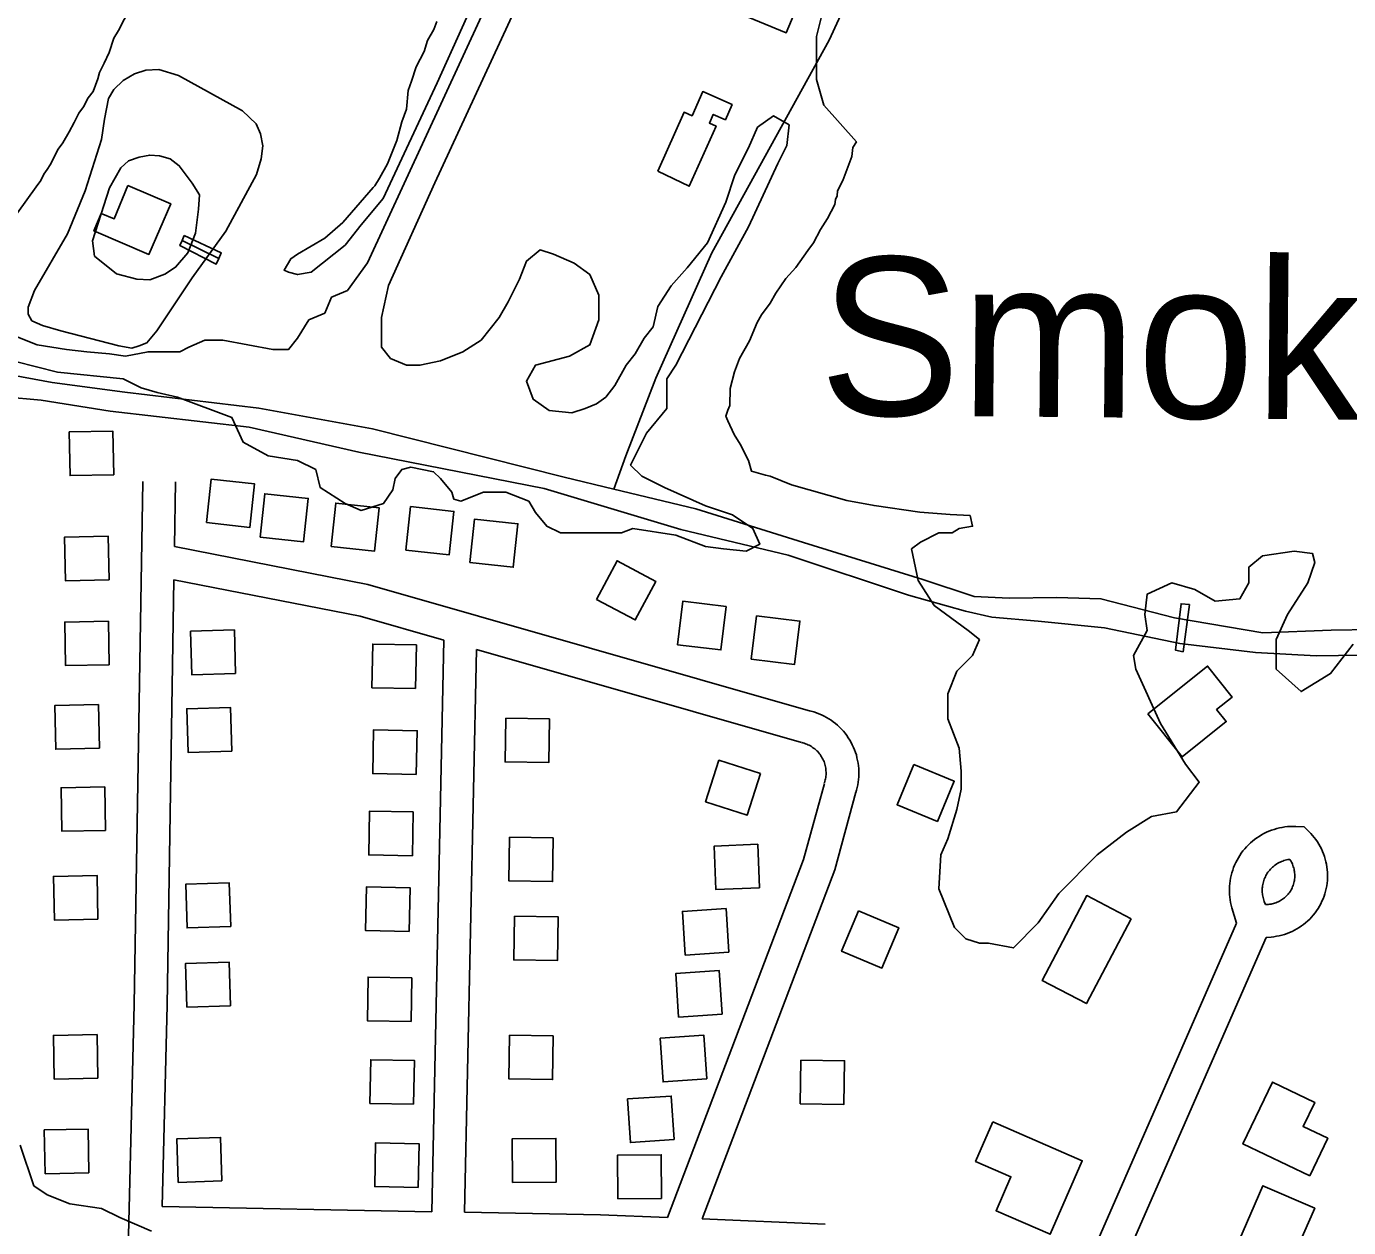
# Model space of a CAD drawing. Extents: x 3361039 to 3398939, y 576572 to 602007.
# Drawn here: x 3382459 to 3383670, y 582515 to 583615 of the extents above; entities that cross this region are included whole.
import ezdxf

# ---------------------------------------------------------------- set-up
doc = ezdxf.new("R2010")
doc.units = 0
for name, color, linetype in [('V-BLDG-OTLN', 7, 'Continuous'), ('V-BRDG-OTLN', 7, 'Continuous'), ('V-ROAD-CNTR', 7, 'Continuous'), ('V-SITE-VEGE', 7, 'Continuous'), ('V-TOPO-GNAM-IDEN', 7, 'Continuous'), ('V-TOPO-SHOR', 7, 'Continuous')]:
    doc.layers.add(name, color=color, linetype=linetype)

msp = doc.modelspace()

# ---------------------------------------------------------------- linework, layer by layer
at = {"layer": 'V-BLDG-OTLN'}
for points in [[(3383131.7, 583742.2), (3383188, 583717.7), (3383166.3, 583667.6), (3383177.2, 583663.3), (3383154.9, 583609.4), (3383106, 583629.6), (3383128.2, 583682.9), (3383121.2, 583685.9), (3383129.4, 583705), (3383118.2, 583709.8)], [(3383037.3, 583482.6), (3383061.3, 583536.6), (3383068.6, 583533.4), (3383078.4, 583555.5), (3383105.3, 583543.6), (3383099.2, 583529.8), (3383088, 583534.7), (3383084.5, 583526.8), (3383090.6, 583524), (3383066, 583468.9)], [(3382551.9, 583469.7), (3382591.3, 583452.8), (3382571.3, 583406.4), (3382520.9, 583428), (3382527.7, 583443.9), (3382539.4, 583438.9)], [(3382539.1, 583204.7), (3382538.3, 583244.6), (3382498.3, 583243.9), (3382499.1, 583203.9)], [(3382624, 583160.9), (3382663.7, 583156.5), (3382668.1, 583196.3), (3382628.3, 583200.7)], [(3382673, 583147.5), (3382712.8, 583143.2), (3382717.1, 583183), (3382677.3, 583187.3)], [(3382738, 583139), (3382777.8, 583134.6), (3382782.1, 583174.4), (3382742.4, 583178.7)], [(3382806.5, 583135.7), (3382846.3, 583131.4), (3382850.6, 583171.1), (3382810.8, 583175.5)], [(3382865.1, 583124.3), (3382904.9, 583120), (3382909.2, 583159.8), (3382869.4, 583164.1)], [(3382534.8, 583108.5), (3382534, 583148.4), (3382494, 583147.7), (3382494.8, 583107.7)], [(3382981.2, 583090.5), (3383016.5, 583071.8), (3383035.3, 583107.1), (3383000, 583125.9)], [(3383055.3, 583049.1), (3383095, 583044.3), (3383099.8, 583084), (3383060.1, 583088.8)], [(3383122.8, 583035.8), (3383162.5, 583031), (3383167.3, 583070.7), (3383127.6, 583075.5)], [(3382535, 583030.6), (3382534.2, 583070.6), (3382494.2, 583069.8), (3382495, 583029.9)], [(3382650.7, 583022.6), (3382649.5, 583062.6), (3382609.5, 583061.4), (3382610.7, 583021.4)], [(3382815.5, 583008.9), (3382816.2, 583048.9), (3382776.2, 583049.7), (3382775.5, 583009.7)], [(3383485.9, 582985.8), (3383540.6, 583029.5), (3383563.2, 583001.1), (3383548.9, 582989.7), (3383557.7, 582978.7), (3383517.3, 582946.5)], [(3382525.9, 582954.2), (3382525.1, 582994.2), (3382485.1, 582993.4), (3382485.9, 582953.4)], [(3382647.1, 582951.6), (3382645.9, 582991.6), (3382605.9, 582990.4), (3382607.1, 582950.4)], [(3382898, 582981.8), (3382897.4, 582941.8), (3382937.4, 582941.2), (3382938, 582981.2)], [(3382816.1, 582930.3), (3382816.9, 582970.3), (3382776.9, 582971), (3382776.2, 582931)], [(3383131.3, 582931.1), (3383093.2, 582943.3), (3383081, 582905.2), (3383119.1, 582893)], [(3383271.7, 582939.5), (3383256.3, 582902.6), (3383293.2, 582887.2), (3383308.6, 582924.1)], [(3382531.6, 582879), (3382530.8, 582918.9), (3382490.8, 582918.1), (3382491.6, 582878.2)], [(3382812.5, 582855.9), (3382813.2, 582895.9), (3382773.2, 582896.6), (3382772.5, 582856.6)], [(3382901.4, 582872.8), (3382900.9, 582832.8), (3382940.9, 582832.2), (3382941.4, 582872.2)], [(3383130.4, 582826.3), (3383128.8, 582866.3), (3383088.9, 582864.7), (3383090.4, 582824.8)], [(3382524.6, 582797.7), (3382523.9, 582837.7), (3382483.9, 582836.9), (3382484.7, 582796.9)], [(3382646.2, 582790.9), (3382644.9, 582830.9), (3382605, 582829.7), (3382606.2, 582789.7)], [(3382809.7, 582786.5), (3382810.4, 582826.5), (3382770.4, 582827.3), (3382769.7, 582787.3)], [(3383470.5, 582798.1), (3383429.7, 582720.4), (3383389.1, 582741.7), (3383429.9, 582819.4)], [(3383102.3, 582767.5), (3383099.7, 582807.4), (3383059.8, 582804.8), (3383062.4, 582764.8)], [(3383220.9, 582805.3), (3383205.5, 582768.4), (3383242.4, 582753), (3383257.8, 582789.9)], [(3382905.9, 582800.4), (3382905.3, 582760.4), (3382945.3, 582759.9), (3382945.9, 582799.9)], [(3382646, 582718.4), (3382644.7, 582758.4), (3382604.8, 582757.2), (3382606, 582717.2)], [(3382811.3, 582704), (3382812, 582744), (3382772, 582744.7), (3382771.3, 582704.7)], [(3383096.2, 582710.8), (3383093.5, 582750.7), (3383053.6, 582748), (3383056.3, 582708.1)], [(3382524.5, 582652.1), (3382523.8, 582692.1), (3382483.8, 582691.3), (3382484.6, 582651.3)], [(3382901.4, 582691.4), (3382900.9, 582651.4), (3382940.9, 582650.8), (3382941.4, 582690.8)], [(3383082.1, 582651.5), (3383079.4, 582691.4), (3383039.5, 582688.7), (3383042.1, 582648.8)], [(3382813.6, 582628.4), (3382814.4, 582668.4), (3382774.4, 582669.1), (3382773.6, 582629.1)], [(3383168.2, 582668.7), (3383167.6, 582628.7), (3383207.6, 582628.1), (3383208.2, 582668.1)], [(3383634.1, 582562.6), (3383573, 582592), (3383600.1, 582648.5), (3383638.7, 582630), (3383628.1, 582607.9), (3383650.6, 582597.1)], [(3383052.1, 582595.9), (3383049.5, 582635.8), (3383009.6, 582633.2), (3383012.2, 582593.2)], [(3383344.1, 582612.3), (3383425.9, 582576.6), (3383396.5, 582509.2), (3383346.9, 582530.8), (3383360.5, 582561.9), (3383328.2, 582576)], [(3382516.3, 582565.5), (3382515.5, 582605.5), (3382475.5, 582604.7), (3382476.3, 582564.7)], [(3382638.1, 582558), (3382636.9, 582597.9), (3382596.9, 582596.7), (3382598.1, 582556.7)], [(3382817.9, 582552.1), (3382818.7, 582592.1), (3382778.7, 582592.9), (3382778, 582552.9)], [(3382904.3, 582556.7), (3382944.3, 582557), (3382944, 582597), (3382904, 582596.7)], [(3383000.6, 582541.8), (3383040.6, 582542.1), (3383040.4, 582582.1), (3383000.4, 582581.8)], [(3383630.2, 582457.4), (3383562.2, 582486.7), (3383591.1, 582553.6), (3383638.7, 582533.1), (3383624, 582499.2), (3383644.4, 582490.4)]]:
    msp.add_lwpolyline(points, close=True, dxfattribs=at)
at = {"layer": 'V-BRDG-OTLN'}
msp.add_line((3382601.7, 583419.2), (3382635.2, 583402.7), dxfattribs=at)
for points in [[(3382603.6, 583423.9), (3382637.5, 583407.9), (3382635.2, 583402.7), (3382632.9, 583397.6), (3382599.6, 583414.5), (3382601.7, 583419.2)], [(3383524, 583085.8), (3383518.2, 583042.7), (3383511.2, 583044.2), (3383516.4, 583086.6)]]:
    msp.add_lwpolyline(points, close=True, dxfattribs=at)
at = {"layer": 'V-ROAD-CNTR'}
for points in [[(3382540.5, 582010.3), (3382557.9, 582719.7), (3382565.6, 583198.6)], [(3382594.7, 583139.1), (3382595.6, 583198.1)], [(3383176.9, 582988.3), (3382771.7, 583104.3), (3382594.7, 583139.1)], [(3382583.4, 582534.7), (3382587.9, 582719.1), (3382594.2, 583108.6)], [(3382841.2, 583053.2), (3382764.7, 583075.1), (3382594.2, 583108.6)], [(3382830.2, 582529.9), (3382841.2, 583053.2)], [(3382860.2, 582529.4), (3382871.1, 583044.7)], [(3383168.7, 582959.5), (3382871.1, 583044.7)], [(3383218.5, 582913.8), (3383219.1, 582915.9), (3383219.8, 582918.3), (3383220.3, 582920.8), (3383220.7, 582923.2), (3383221, 582925.7), (3383221.2, 582928.2), (3383221.3, 582930.7), (3383221.3, 582933.2), (3383221.2, 582935.8), (3383220.9, 582938.2), (3383220.6, 582940.7), (3383220.2, 582943.2), (3383219.6, 582945.6), (3383219, 582948.1), (3383218.2, 582950.5), (3383217.4, 582952.8), (3383216.4, 582955.1), (3383215.3, 582957.4), (3383214.2, 582959.6), (3383212.9, 582961.8), (3383211.6, 582963.9), (3383210.2, 582966), (3383208.7, 582968), (3383207.1, 582969.9), (3383205.4, 582971.8), (3383203.6, 582973.6), (3383201.8, 582975.3), (3383199.9, 582976.9), (3383197.9, 582978.4), (3383195.9, 582979.9), (3383193.8, 582981.3), (3383191.6, 582982.5), (3383189.4, 582983.7), (3383187.1, 582984.8), (3383184.8, 582985.8), (3383182.5, 582986.7), (3383180.1, 582987.5), (3383177.7, 582988.2), (3383176.4, 582988.5)], [(3383189.8, 582922.5), (3383190.2, 582924), (3383190.6, 582925.2), (3383190.8, 582926.4), (3383191, 582927.6), (3383191.2, 582928.8), (3383191.3, 582930), (3383191.3, 582931.2), (3383191.3, 582932.4), (3383191.2, 582933.7), (3383191.1, 582934.9), (3383191, 582936.1), (3383190.7, 582937.3), (3383190.5, 582938.5), (3383190.2, 582939.6), (3383189.8, 582940.8), (3383189.4, 582942), (3383188.9, 582943.1), (3383188.4, 582944.2), (3383187.8, 582945.3), (3383187.2, 582946.3), (3383186.6, 582947.4), (3383185.9, 582948.4), (3383185.2, 582949.3), (3383184.4, 582950.3), (3383183.6, 582951.2), (3383182.7, 582952), (3383181.8, 582952.9), (3383180.9, 582953.7), (3383179.9, 582954.4), (3383178.9, 582955.1), (3383177.9, 582955.8), (3383176.9, 582956.4), (3383175.8, 582957), (3383174.7, 582957.5), (3383173.6, 582958), (3383172.4, 582958.4), (3383171.3, 582958.8), (3383170, 582959.2), (3383169.2, 582959.4)], [(3383046.1, 582524.5), (3383170.6, 582852.3), (3383189.7, 582922.1)], [(3383077.7, 582523.2), (3383199.2, 582843), (3383218.6, 582914.2)], [(3383628.9, 582882.2), (3383621.3, 582882.7), (3383618.7, 582882.7), (3383616.2, 582882.6), (3383613.7, 582882.5), (3383611.2, 582882.2), (3383608.8, 582881.8), (3383606.3, 582881.3), (3383603.9, 582880.7), (3383601.5, 582880), (3383599.1, 582879.2), (3383596.7, 582878.3), (3383594.4, 582877.3), (3383592.2, 582876.1), (3383590, 582874.9), (3383587.8, 582873.6), (3383585.8, 582872.3), (3383583.7, 582870.8), (3383581.8, 582869.2), (3383579.9, 582867.6), (3383578, 582865.9), (3383576.3, 582864.1), (3383574.6, 582862.2), (3383573, 582860.2), (3383571.5, 582858.2), (3383570.1, 582856.2), (3383568.8, 582854), (3383567.6, 582851.8), (3383566.4, 582849.6), (3383565.4, 582847.3), (3383564.4, 582845), (3383563.6, 582842.6), (3383562.9, 582840.2), (3383562.2, 582837.8), (3383561.7, 582835.4), (3383561.3, 582832.9), (3383561, 582830.4), (3383560.7, 582827.9), (3383560.6, 582825.4), (3383560.6, 582822.9), (3383560.7, 582820.4), (3383561, 582817.9), (3383561.3, 582815.4), (3383561.7, 582812.9), (3383562.3, 582810.5), (3383562.9, 582808), (3383567.2, 582794.1)], [(3383594.3, 582781.1), (3383598.9, 582781.4), (3383601.4, 582781.7), (3383603.8, 582782.1), (3383606.2, 582782.5), (3383608.6, 582783.1), (3383611, 582783.8), (3383613.4, 582784.6), (3383615.7, 582785.5), (3383618, 582786.5), (3383620.2, 582787.6), (3383622.3, 582788.8), (3383624.5, 582790.1), (3383626.5, 582791.5), (3383628.5, 582792.9), (3383630.4, 582794.5), (3383632.3, 582796.1), (3383634.1, 582797.9), (3383635.8, 582799.6), (3383637.4, 582801.5), (3383639, 582803.5), (3383640.4, 582805.5), (3383641.8, 582807.5), (3383643.1, 582809.7), (3383644.3, 582811.8), (3383645.3, 582814.1), (3383646.3, 582816.3), (3383647.2, 582818.7), (3383648, 582821), (3383648.7, 582823.4), (3383649.2, 582825.8), (3383649.7, 582828.2), (3383650.1, 582830.7), (3383650.3, 582833.2), (3383650.4, 582835.6), (3383650.5, 582838.1), (3383650.4, 582840.6), (3383650.2, 582843.1), (3383649.9, 582845.5), (3383649.5, 582848), (3383649, 582850.4), (3383648.4, 582852.8), (3383647.7, 582855.2), (3383646.8, 582857.5), (3383645.9, 582859.8), (3383644.9, 582862.1), (3383643.8, 582864.3), (3383642.5, 582866.4), (3383641.2, 582868.5), (3383639.8, 582870.6), (3383638.3, 582872.5), (3383636.7, 582874.4), (3383635.1, 582876.3), (3383633.4, 582878), (3383628.9, 582882.2)], [(3383615.8, 582852.5), (3383614.1, 582852.3), (3383612.9, 582852), (3383611.7, 582851.7), (3383610.5, 582851.4), (3383609.4, 582851), (3383608.2, 582850.5), (3383607.1, 582850), (3383606, 582849.5), (3383604.9, 582848.9), (3383603.9, 582848.3), (3383602.9, 582847.6), (3383601.9, 582846.9), (3383600.9, 582846.1), (3383600, 582845.3), (3383599.1, 582844.5), (3383598.3, 582843.6), (3383597.5, 582842.7), (3383596.7, 582841.8), (3383595.9, 582840.8), (3383595.3, 582839.8), (3383594.6, 582838.7), (3383594, 582837.7), (3383593.5, 582836.6), (3383593, 582835.5), (3383592.5, 582834.3), (3383592.1, 582833.2), (3383591.7, 582832), (3383591.4, 582830.8), (3383591.2, 582829.6), (3383590.9, 582828.4), (3383590.8, 582827.2), (3383590.7, 582826), (3383590.6, 582824.8), (3383590.6, 582823.6), (3383590.7, 582822.3), (3383590.8, 582821.1), (3383591, 582819.9), (3383591.2, 582818.7), (3383591.4, 582817.5), (3383591.7, 582816.3), (3383592.1, 582815.2), (3383592.5, 582814), (3383593.7, 582811.2)], [(3383593.7, 582811.2), (3383596.4, 582811.3), (3383597.5, 582811.5), (3383598.7, 582811.6), (3383599.8, 582811.9), (3383600.9, 582812.1), (3383602, 582812.4), (3383603.1, 582812.8), (3383604.2, 582813.2), (3383605.3, 582813.7), (3383606.3, 582814.2), (3383607.3, 582814.8), (3383608.3, 582815.4), (3383609.3, 582816), (3383610.2, 582816.7), (3383611.1, 582817.4), (3383612, 582818.2), (3383612.8, 582819), (3383613.6, 582819.8), (3383614.4, 582820.7), (3383615.1, 582821.6), (3383615.8, 582822.6), (3383616.4, 582823.5), (3383617, 582824.5), (3383617.6, 582825.5), (3383618.1, 582826.6), (3383618.5, 582827.7), (3383618.9, 582828.7), (3383619.3, 582829.8), (3383619.6, 582830.9), (3383619.9, 582832.1), (3383620.1, 582833.2), (3383620.3, 582834.4), (3383620.4, 582835.5), (3383620.5, 582836.7), (3383620.5, 582837.8), (3383620.4, 582839), (3383620.3, 582840.1), (3383620.2, 582841.3), (3383620, 582842.4), (3383619.8, 582843.6), (3383619.5, 582844.7), (3383619.1, 582845.8), (3383618.8, 582846.9), (3383618.3, 582848), (3383617.9, 582849), (3383617.3, 582850), (3383616.8, 582851.1), (3383615.8, 582852.5)], [(3383224.3, 582010), (3383362.5, 582326.6), (3383567.2, 582794.1)], [(3383255.2, 582005.9), (3383390, 582314.5), (3383594.3, 582781.1)], [(3382583.4, 582534.7), (3382830.2, 582529.9)], [(3382860.2, 582529.4), (3382984.7, 582527), (3383046.1, 582524.5)], [(3383077.7, 582523.2), (3383190.4, 582518.6)]]:
    msp.add_lwpolyline(points, dxfattribs=at)
at = {"layer": 'V-SITE-VEGE'}
for p, q in [((3382453.4, 582590.9), (3382465.8, 582553.6)), ((3382465.8, 582553.6), (3382478.2, 582545.3)), ((3382478.2, 582545.3), (3382499, 582537)), ((3382499, 582537), (3382528, 582532.8)), ((3382528, 582532.8), (3382544.6, 582524.5)), ((3382544.6, 582524.5), (3382573.7, 582512.1))]:
    msp.add_line(p, q, dxfattribs=at)
for points in [[(3382926.7, 583766.7), (3382835.3, 583563.6), (3382785.8, 583457.7), (3382765.5, 583433.7), (3382751, 583415), (3382719.9, 583390.1), (3382707.4, 583388), (3382699.1, 583390.1), (3382695, 583392.1), (3382701.2, 583402.5), (3382707.4, 583406.7), (3382732.3, 583421.2), (3382748.9, 583435.7), (3382776.5, 583467.8), (3382778, 583469.2), (3382782.3, 583476.4), (3382789.6, 583489.3), (3382798.4, 583510.7), (3382802.8, 583527.9), (3382807.2, 583539.4), (3382808.7, 583556.6), (3382811.7, 583565.2), (3382816.1, 583578.1), (3382823.3, 583592.4), (3382826.3, 583602.4), (3382832.1, 583612.4), (3382835, 583619.6)], [(3382966.7, 583761), (3382833.1, 583472), (3382790.7, 583378.1)], [(3382553.7, 583631.6), (3382543.5, 583611.6), (3382539.2, 583604.4), (3382534.8, 583591.5), (3382530.4, 583581.5), (3382526, 583572.9), (3382524.6, 583567.2), (3382520.2, 583555.7), (3382515.8, 583550), (3382511.5, 583541.5), (3382507.1, 583535.7), (3382502.7, 583527.2), (3382498.4, 583518.6), (3382492.6, 583508.6), (3382488.2, 583502.9), (3382480.9, 583488.5), (3382478, 583484.3), (3382475.1, 583480), (3382472.2, 583474.3), (3382467.9, 583468.5), (3382442.5, 583432.7)], [(3383323.2, 583167.5), (3383304.8, 583168.2), (3383277.2, 583170.3), (3383235.3, 583176.4), (3383210.3, 583181.1), (3383159.5, 583195.6), (3383140.2, 583203.5), (3383135.7, 583204.2), (3383122.9, 583208.1), (3383120.3, 583217.8), (3383112.7, 583232.7), (3383107, 583241.7), (3383101.3, 583254), (3383099.4, 583258.5), (3383101.3, 583263.7), (3383103.3, 583268.2), (3383103.4, 583283.6), (3383107.4, 583299.1), (3383112, 583311.3), (3383121.1, 583327.3), (3383128.3, 583344), (3383132.2, 583351), (3383140, 583361.9), (3383145.2, 583370.9), (3383154.4, 583384.4), (3383163.5, 583394.6), (3383174.5, 583410), (3383179.7, 583417.1), (3383186.2, 583429.2), (3383192.7, 583439.5), (3383199.3, 583452.3), (3383200, 583456.8), (3383201.3, 583460.1), (3383201.9, 583464.6), (3383206.5, 583474.2), (3383215, 583496), (3383215.7, 583504.4), (3383219, 583509.5), (3383189.3, 583543), (3383182.4, 583566.5), (3383182.4, 583605.9), (3383190.7, 583639.1)], [(3382495.9, 583319.5), (3382514.5, 583317.4), (3382535.3, 583315.3), (3382549.8, 583313.3), (3382570.5, 583317.4), (3382599.6, 583317.4), (3382607.9, 583321.6), (3382622.4, 583327.8), (3382639, 583327.8), (3382684.6, 583319.5), (3382699.1, 583319.5), (3382707.4, 583329.9), (3382717.8, 583346.5), (3382732.3, 583352.7), (3382738.5, 583367.2), (3382753.1, 583373.5), (3382771.3, 583398.8), (3382875.8, 583624.5)], [(3382790.7, 583378.1), (3382784.2, 583348.6), (3382784.2, 583321.6), (3382792.5, 583311.2), (3382807, 583305), (3382819.4, 583305), (3382838.1, 583309.1), (3382858.8, 583317.4), (3382875.4, 583327.8), (3382892, 583348.6), (3382900.3, 583363.1), (3382910.7, 583383.8), (3382916.9, 583400.4), (3382929.4, 583410.8), (3382941.8, 583406.7), (3382960.5, 583398.4), (3382975, 583388), (3382983.3, 583369.3), (3382983.3, 583346.5), (3382975, 583323.6), (3382956.3, 583313.3), (3382925.2, 583305), (3382916.9, 583290.4), (3382923.1, 583273.8), (3382937.6, 583263.5), (3382958.4, 583261.4), (3382970.8, 583265.5), (3382981.2, 583269.7), (3382989.5, 583275.9), (3382997.8, 583286.3), (3383008.2, 583305), (3383016.5, 583315.3), (3383024.8, 583329.9), (3383033.1, 583340.3), (3383037.2, 583358.9), (3383049.6, 583377.6), (3383064.2, 583394.2), (3383082.8, 583417.1), (3383099.4, 583454.4), (3383107.7, 583479.3), (3383120.2, 583504.2), (3383128.5, 583522.9), (3383143, 583533.3), (3383157.5, 583525), (3383155.4, 583506.3), (3383147.1, 583489.7), (3383120.2, 583431.6), (3383095.3, 583385.9), (3383053.8, 583305), (3383045.5, 583292.5), (3383045.5, 583265.5), (3383026.8, 583242.7), (3383012.3, 583213.6), (3383022.7, 583203.3), (3383043.4, 583192.9), (3383080.8, 583176.3), (3383105.6, 583168), (3383124.3, 583155.5), (3383130.5, 583141), (3383118.1, 583134.8), (3383097.3, 583136.8), (3383080.8, 583138.9), (3383053.8, 583149.3), (3383014.4, 583155.5), (3383004, 583151.4), (3382948, 583151.4), (3382935.6, 583157.6), (3382925.2, 583170.1), (3382919, 583180.4), (3382898.2, 583188.7), (3382877.5, 583188.7), (3382856.8, 583180.4), (3382850.5, 583182.5), (3382848.5, 583188.7), (3382838.1, 583201.2), (3382831.9, 583207.4), (3382811.1, 583211.6), (3382802.8, 583209.5), (3382796.6, 583201.2), (3382794.5, 583190.8), (3382786.2, 583178.4), (3382765.5, 583172.1), (3382751, 583178.4), (3382728.2, 583192.9), (3382724, 583209.5), (3382707.4, 583217.8), (3382680.5, 583221.9), (3382657.6, 583234.4), (3382647.3, 583257.2), (3382597.5, 583275.9), (3382578.8, 583280.1), (3382564.3, 583284.2), (3382547.7, 583292.5), (3382487.6, 583298.7), (3382429.5, 583313.3)], [(3382448.2, 583332), (3382468.9, 583323.6), (3382495.9, 583319.5)], [(3383673.9, 583049.7), (3383653.2, 583022.7), (3383626.2, 583006.1), (3383603.4, 583026.8), (3383603.4, 583053.8), (3383613.8, 583076.7), (3383632.5, 583105.7), (3383638.7, 583124.4), (3383636.6, 583132.7), (3383620, 583134.8), (3383591, 583130.6), (3383578.5, 583120.2), (3383578.5, 583105.7), (3383570.2, 583091.2), (3383547.4, 583089.1), (3383528.8, 583099.5), (3383508, 583105.7), (3383485.2, 583095.3), (3383483.1, 583076.7), (3383485.2, 583062.1), (3383472.8, 583039.3), (3383474.8, 583026.8), (3383497.6, 582977), (3383520.5, 582939.7), (3383532.9, 582923.1), (3383512.2, 582896.1), (3383489.3, 582891.9), (3383466.5, 582877.4), (3383439.6, 582856.6), (3383404.3, 582821.3), (3383385.6, 582794.4), (3383362.8, 582771.5), (3383340, 582775.7), (3383331.7, 582775.7), (3383319.3, 582779.8), (3383308.9, 582790.2), (3383294.4, 582825.5), (3383296.5, 582856.6), (3383302.7, 582871.2), (3383311, 582898.1), (3383315.1, 582916.8), (3383315.1, 582933.4), (3383313.1, 582954.2), (3383302.7, 582981.2), (3383302.7, 583004), (3383311, 583024.8), (3383325.5, 583039.3), (3383331.7, 583053.8), (3383321.3, 583062.1), (3383290.2, 583085), (3383275.7, 583107.8), (3383269.5, 583136.8), (3383277.8, 583143.1), (3383294.4, 583151.4), (3383306.8, 583151.4), (3383313, 583155.5), (3383325.5, 583157.6), (3383323.2, 583167.5)]]:
    msp.add_lwpolyline(points, dxfattribs=at)
at = {"layer": 'V-TOPO-SHOR'}
for points in [[(3383258.2, 583787.1), (3383248.8, 583741.8), (3383243.7, 583717.4), (3383238, 583698.6), (3383194.1, 583602.6), (3383086.6, 583407.9), (3383035.5, 583293), (3383007.8, 583222), (3382997.1, 583191.5)], [(3382610.9, 583384.9), (3382578.6, 583336.5), (3382569.5, 583325.5), (3382562.5, 583322.8), (3382555.6, 583320.7), (3382543.8, 583322.9), (3382490.5, 583336.5), (3382473.9, 583341.4), (3382464.2, 583345.7), (3382460.8, 583351.9), (3382460.8, 583358.2), (3382466.5, 583373.4), (3382496.7, 583425.2), (3382512.9, 583464.7), (3382527.8, 583511.7), (3382530.7, 583530.4), (3382534.3, 583549.1), (3382539.2, 583557.4), (3382547.6, 583565.7), (3382558, 583571.9), (3382568.5, 583575.3), (3382580.3, 583575.9), (3382598.3, 583570.2), (3382657, 583537.9), (3382669.4, 583526), (3382673.5, 583517), (3382675.5, 583505.8), (3382674.1, 583494.1), (3382669.8, 583479.5), (3382641.7, 583427.7), (3382610.9, 583384.9)], [(3382610.8, 583471.6), (3382599.1, 583487.6), (3382590.8, 583493.9), (3382581.1, 583496.8), (3382572.1, 583497.5), (3382562.4, 583495.5), (3382552.6, 583492.1), (3382545.7, 583485.9), (3382535.1, 583467.3), (3382519.5, 583418.8), (3382521.5, 583404.9), (3382541.5, 583388.8), (3382560.2, 583383.8), (3382572, 583383.1), (3382585.9, 583388.5), (3382595.7, 583394.7), (3382606.8, 583407.8), (3382613.9, 583425.8), (3382616.8, 583448), (3382617.6, 583461.1), (3382610.8, 583471.6)], [(3383768.1, 583064.1), (3383653.8, 583062.3), (3383591.1, 583060.1), (3383510.2, 583073.8), (3383443, 583091.2), (3383402.6, 583092.2), (3383358.8, 583091.8), (3383326.8, 583093.3), (3383279.9, 583108.7), (3383170.5, 583142.8), (3383072.1, 583173.5), (3382997.1, 583191.5), (3382951.5, 583202.4), (3382776.1, 583246.7), (3382671.8, 583265.8), (3382549.1, 583280.3), (3382482.6, 583289.3), (3382438.2, 583297.4)], [(3383762, 583040.7), (3383639.9, 583038.9), (3383584.4, 583041.9), (3383515.2, 583050.2), (3383446.1, 583064.4), (3383385.4, 583070.7), (3383343, 583074.3), (3383318.9, 583079.7), (3383266.8, 583094.4), (3383156.7, 583131.1), (3383058.2, 583154.7), (3382933.1, 583192.1), (3382763.6, 583225.3), (3382663.2, 583248.2), (3382535.9, 583262.8), (3382472.6, 583273), (3382438.6, 583276.2)]]:
    msp.add_lwpolyline(points, dxfattribs=at)

# ---------------------------------------------------------------- texts
at = {"layer": 'V-TOPO-GNAM-IDEN'}
msp.add_text('Smoke Bend', height=145, rotation=359.4818, dxfattribs=at).set_placement((3383184.6, 583259.6))

doc.saveas('drawing.dxf')
